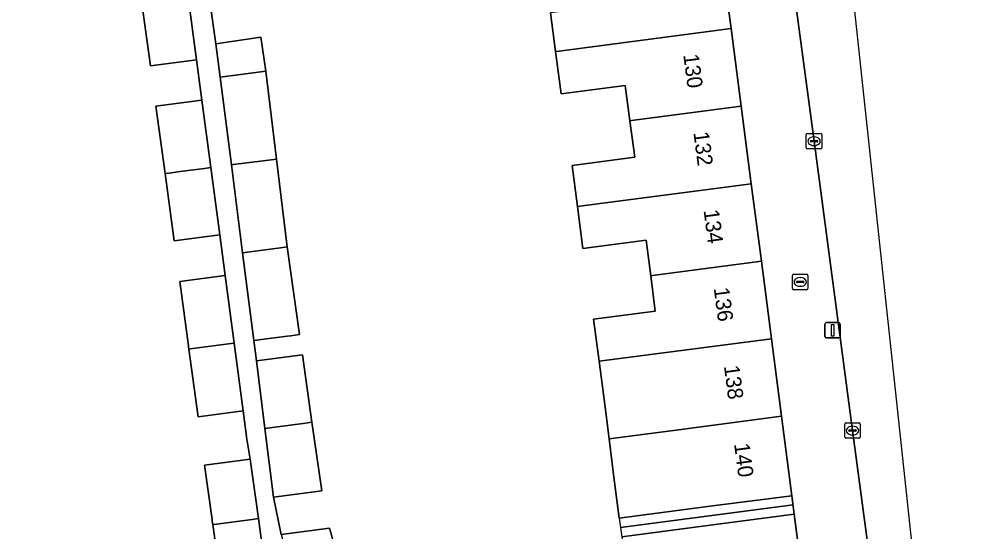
# Model space of a CAD drawing. Extents: x 163147 to 163550, y 380933 to 381639.
# Drawn here: x 163469.1 to 163531.6, y 381022.1 to 381055.2 of the extents above; entities that cross this region are included whole.
import ezdxf

# ---------------------------------------------------------------- set-up
doc = ezdxf.new("R2010")
doc.units = 0
for name, color, linetype in [('IMGEO_Brandkraan', 7, 'Continuous'), ('IMGEO_Erf', 7, 'Continuous'), ('IMGEO_Kolk', 7, 'Continuous'), ('IMGEO_Lichtmast', 7, 'Continuous'), ('IMGEO_Pand', 7, 'Continuous'), ('IMGEO_Pand_nummerreeks', 7, 'Continuous'), ('IMGEO_Pand_overbouw', 7, 'Continuous'), ('IMGEO_Rijbaan_lokaal_open', 7, 'Continuous'), ('IMGEO_Voetpad_open', 7, 'Continuous')]:
    doc.layers.add(name, color=color, linetype=linetype)

msp = doc.modelspace()

# ---------------------------------------------------------------- linework, layer by layer
at = {"layer": 'IMGEO_Brandkraan'}
for p, q in [((163519.208, 381038.748), (163520.06, 381038.748)), ((163519.133, 381037.822), (163519.133, 381038.674)), ((163519.392, 381038.242), (163519.392, 381038.254)), ((163519.83, 381038.205), (163519.432, 381038.205)), ((163519.435, 381038.291), (163519.833, 381038.291)), ((163519.621, 381038.528), (163519.646, 381038.528)), ((163519.876, 381038.254), (163519.876, 381038.242)), ((163520.134, 381038.674), (163520.134, 381037.822)), ((163520.06, 381037.748), (163519.208, 381037.748)), ((163519.644, 381037.968), (163519.619, 381037.968))]:
    msp.add_line(p, q, dxfattribs=at)
for points in [[(163519.208, 381038.748), (163520.06, 381038.748)], [(163519.133, 381037.822), (163519.133, 381038.674)], [(163520.134, 381038.674), (163520.134, 381037.822)], [(163520.06, 381037.748), (163519.208, 381037.748)]]:
    msp.add_lwpolyline(points, dxfattribs=at)
for centre, radius, start, end in [((163519.21, 381038.672), 0.0765, 91.55205, 178.44795), ((163519.21, 381038.672), 0.0765, 91.55205, 178.44795), ((163520.058, 381038.672), 0.0765, 1.55205, 88.44795), ((163520.058, 381038.672), 0.0765, 1.55205, 88.44795), ((163519.432, 381038.251), 0.0403, 85.87752, 175.75265), ((163519.429, 381038.241), 0.0366, 178.93798, 274.71019), ((163519.833, 381038.248), 0.043, 264.86636, 352.45326), ((163519.837, 381038.253), 0.0386, 1.73085, 96.63898), ((163519.21, 381037.824), 0.0765, 181.55205, 268.44795), ((163519.21, 381037.824), 0.0765, 181.55205, 268.44795), ((163520.058, 381037.824), 0.0765, 271.55205, 358.44795), ((163520.058, 381037.824), 0.0765, 271.55205, 358.44795)]:
    msp.add_arc(centre, radius, start, end, dxfattribs=at)
for centre, major_axis, ratio, start_param, end_param in [((163519.62, 381038.248), (-0.387, 0.002), 0.722429, 4.712389, 7.853982), ((163519.645, 381038.248), (-0.39, 0.002), 0.717154, 1.570796, 4.712389)]:
    msp.add_ellipse(centre, major_axis=major_axis, ratio=ratio, start_param=start_param, end_param=end_param, dxfattribs=at)
at = {"layer": 'IMGEO_Erf'}
for points in [[(163483.598, 381029.915), (163480.692, 381029.535), (163480.098, 381033.907), (163480.077, 381034.063), (163480.069, 381034.123), (163479.505, 381038.277), (163482.44, 381038.66), (163482.092, 381041.287), (163479.148, 381040.904), (163478.557, 381045.262), (163477.966, 381049.612), (163480.938, 381050), (163480.591, 381052.617), (163477.611, 381052.228), (163477.017, 381056.601), (163476.995, 381056.76), (163476.986, 381056.826), (163476.539, 381060.118), (163479.544, 381060.526), (163479.238, 381062.834), (163475.944, 381087.585), (163462.994, 381085.891), (163449.567, 381084.29), (163437.58, 381020.705)], [(163481.48, 381056.231), (163481.834, 381053.659), (163484.76, 381054.084), (163485.073, 381051.889), (163485.763, 381046.201), (163486.446, 381040.514), (163487.252, 381034.841), (163486.682, 381034.767), (163486.461, 381034.738), (163484.294, 381034.455), (163484.459, 381033.151), (163487.437, 381033.54), (163488.058, 381029.17), (163488.688, 381024.744), (163485.576, 381024.338), (163486.062, 381021.924), (163489.19, 381022.332), (163489.848, 381019.97)], [(163508.093, 381021.774), (163514.294, 381022.586), (163519.251, 381023.238), (163519.098, 381024.412), (163514.138, 381023.783), (163507.926, 381022.98), (163507.558, 381025.796), (163507.269, 381028.105), (163506.989, 381030.334), (163506.625, 381033.121), (163506.271, 381035.833), (163510.262, 381036.353), (163509.961, 381038.656), (163509.663, 381040.942), (163505.584, 381040.41), (163505.228, 381043.139), (163504.883, 381045.785), (163508.926, 381046.312), (163508.617, 381048.68), (163508.319, 381050.963), (163504.164, 381050.421), (163503.808, 381053.153), (163503.481, 381055.659)], [(163482.111, 381019.085), (163481.639, 381022.556), (163481.611, 381022.766), (163481.593, 381022.894), (163481.117, 381026.401), (163484.052, 381026.784), (163483.841, 381028.082), (163483.598, 381029.915)]]:
    msp.add_lwpolyline(points, dxfattribs=at)
at = {"layer": 'IMGEO_Kolk'}
for p, q in [((163520.024, 381046.928), (163520.024, 381047.78)), ((163520.099, 381047.854), (163520.951, 381047.854)), ((163520.512, 381047.634), (163520.537, 381047.634)), ((163521.025, 381047.78), (163521.025, 381046.928)), ((163520.951, 381046.854), (163520.099, 381046.854)), ((163520.283, 381047.348), (163520.283, 381047.36)), ((163520.721, 381047.311), (163520.323, 381047.311)), ((163520.326, 381047.397), (163520.724, 381047.397)), ((163520.535, 381047.074), (163520.51, 381047.074)), ((163520.767, 381047.36), (163520.767, 381047.348)), ((163522.511, 381028.21), (163522.511, 381029.062)), ((163522.586, 381029.136), (163523.438, 381029.136)), ((163522.999, 381028.916), (163523.024, 381028.916)), ((163523.512, 381029.062), (163523.512, 381028.21)), ((163523.438, 381028.136), (163522.586, 381028.136)), ((163522.77, 381028.63), (163522.77, 381028.642)), ((163523.208, 381028.593), (163522.81, 381028.593)), ((163522.813, 381028.679), (163523.211, 381028.679)), ((163523.022, 381028.356), (163522.997, 381028.356)), ((163523.254, 381028.642), (163523.254, 381028.63))]:
    msp.add_line(p, q, dxfattribs=at)
for points in [[(163520.024, 381046.928), (163520.024, 381047.78)], [(163520.099, 381047.854), (163520.951, 381047.854)], [(163521.025, 381047.78), (163521.025, 381046.928)], [(163520.951, 381046.854), (163520.099, 381046.854)], [(163522.511, 381028.21), (163522.511, 381029.062)], [(163522.586, 381029.136), (163523.438, 381029.136)], [(163523.512, 381029.062), (163523.512, 381028.21)], [(163523.438, 381028.136), (163522.586, 381028.136)]]:
    msp.add_lwpolyline(points, dxfattribs=at)
for centre, radius, start, end in [((163520.101, 381047.778), 0.0765, 91.55205, 178.44795), ((163520.101, 381047.778), 0.0765, 91.55205, 178.44795), ((163520.949, 381047.778), 0.0765, 1.55205, 88.44795), ((163520.949, 381047.778), 0.0765, 1.55205, 88.44795), ((163520.101, 381046.93), 0.0765, 181.55205, 268.44795), ((163520.101, 381046.93), 0.0765, 181.55205, 268.44795), ((163520.323, 381047.357), 0.0403, 85.87752, 175.75265), ((163520.32, 381047.347), 0.0366, 178.93798, 274.71019), ((163520.724, 381047.354), 0.043, 264.86636, 352.45326), ((163520.728, 381047.359), 0.0386, 1.73085, 96.63898), ((163520.949, 381046.93), 0.0765, 271.55205, 358.44795), ((163520.949, 381046.93), 0.0765, 271.55205, 358.44795), ((163522.588, 381029.06), 0.0765, 91.55205, 178.44795), ((163522.588, 381029.06), 0.0765, 91.55205, 178.44795), ((163523.436, 381029.06), 0.0765, 1.55205, 88.44795), ((163523.436, 381029.06), 0.0765, 1.55205, 88.44795), ((163522.588, 381028.212), 0.0765, 181.55205, 268.44795), ((163522.588, 381028.212), 0.0765, 181.55205, 268.44795), ((163522.81, 381028.639), 0.0403, 85.87752, 175.75265), ((163522.807, 381028.629), 0.0366, 178.93798, 274.71019), ((163523.211, 381028.636), 0.043, 264.86636, 352.45326), ((163523.215, 381028.641), 0.0386, 1.73085, 96.63898), ((163523.436, 381028.212), 0.0765, 271.55205, 358.44795), ((163523.436, 381028.212), 0.0765, 271.55205, 358.44795)]:
    msp.add_arc(centre, radius, start, end, dxfattribs=at)
for centre, major_axis, ratio, start_param, end_param in [((163520.511, 381047.354), (-0.387, 0.002), 0.722429, 4.712389, 7.853982), ((163520.536, 381047.354), (-0.39, 0.002), 0.717154, 1.570796, 4.712389), ((163522.998, 381028.636), (-0.387, 0.002), 0.722429, 4.712389, 7.853982), ((163523.023, 381028.636), (-0.39, 0.002), 0.717154, 1.570796, 4.712389)]:
    msp.add_ellipse(centre, major_axis=major_axis, ratio=ratio, start_param=start_param, end_param=end_param, dxfattribs=at)
at = {"layer": 'IMGEO_Lichtmast'}
for p, q in [((163521.33, 381035.628), (163522.12, 381035.628)), ((163522.12, 381035.628), (163521.33, 381035.628)), ((163521.23, 381034.728), (163521.23, 381035.528)), ((163521.23, 381035.528), (163521.23, 381034.728)), ((163522.22, 381035.528), (163522.22, 381034.728)), ((163522.22, 381034.728), (163522.22, 381035.528)), ((163522.12, 381034.628), (163521.33, 381034.628)), ((163521.33, 381034.628), (163522.12, 381034.628))]:
    msp.add_line(p, q, dxfattribs=at)
msp.add_lwpolyline([(163521.65, 381035.503), (163521.8, 381035.503), (163521.8, 381034.753), (163521.65, 381034.753), (163521.65, 381035.503)], dxfattribs=at)
for centre, start, end in [((163521.33, 381035.528), 90, 180), ((163521.33, 381035.528), 90, 180), ((163522.12, 381035.528), 0, 90), ((163522.12, 381035.528), 360, 90), ((163521.33, 381034.728), 180, 270), ((163521.33, 381034.728), 180, 270), ((163522.12, 381034.728), 270, 0), ((163522.12, 381034.728), 270, 0)]:
    msp.add_arc(centre, 0.1, start, end, dxfattribs=at)
at = {"layer": 'IMGEO_Pand'}
for points in [[(163507.243, 381058.7), (163507.57, 381056.192), (163503.481, 381055.659), (163503.808, 381053.153), (163504.041, 381053.183), (163515.156, 381054.634), (163514.551, 381059.274), (163515.108, 381059.347), (163515.059, 381059.721), (163507.394, 381058.72)], [(163480.01, 381057.007), (163479.566, 381056.947), (163477.017, 381056.601), (163477.611, 381052.228), (163480.591, 381052.617)], [(163508.617, 381048.68), (163508.726, 381048.694), (163515.81, 381049.619), (163515.156, 381054.634), (163504.041, 381053.183), (163503.808, 381053.153), (163504.164, 381050.421), (163508.319, 381050.963)], [(163481.834, 381053.659), (163482.13, 381051.505), (163484.263, 381051.783), (163485.073, 381051.889), (163484.76, 381054.084)], [(163485.073, 381051.889), (163484.263, 381051.783), (163482.13, 381051.505), (163482.85, 381045.822), (163482.969, 381045.837), (163484.906, 381046.09), (163485.069, 381046.111), (163485.763, 381046.201)], [(163480.938, 381050), (163477.966, 381049.612), (163478.557, 381045.262), (163478.821, 381045.296), (163479.536, 381045.389), (163481.108, 381045.594), (163481.514, 381045.647)], [(163508.617, 381048.68), (163508.926, 381046.312), (163504.883, 381045.785), (163505.228, 381043.139), (163505.382, 381043.159), (163516.464, 381044.605), (163515.81, 381049.619), (163508.726, 381048.694)], [(163485.763, 381046.201), (163485.069, 381046.111), (163484.906, 381046.09), (163482.969, 381045.837), (163482.85, 381045.822), (163483.574, 381040.138), (163485.52, 381040.392), (163485.68, 381040.413), (163485.876, 381040.439), (163486.446, 381040.514)], [(163481.514, 381045.647), (163481.108, 381045.594), (163479.536, 381045.389), (163478.821, 381045.296), (163478.557, 381045.262), (163479.148, 381040.904), (163482.092, 381041.287)], [(163517.118, 381039.59), (163516.464, 381044.605), (163505.382, 381043.159), (163505.228, 381043.139), (163505.584, 381040.41), (163509.663, 381040.942), (163509.961, 381038.656), (163510.085, 381038.672)], [(163486.446, 381040.514), (163485.876, 381040.439), (163485.68, 381040.413), (163485.52, 381040.392), (163483.574, 381040.138), (163484.294, 381034.455), (163486.461, 381034.738), (163486.682, 381034.767), (163487.252, 381034.841)], [(163517.772, 381034.576), (163517.118, 381039.59), (163510.085, 381038.672), (163509.961, 381038.656), (163510.262, 381036.353), (163506.271, 381035.833), (163506.625, 381033.121)], [(163482.44, 381038.66), (163479.505, 381038.277), (163480.069, 381034.123), (163480.077, 381034.063), (163480.098, 381033.907), (163480.348, 381033.94), (163482.651, 381034.241), (163483.019, 381034.289)], [(163507.269, 381028.105), (163511.439, 381028.649), (163518.426, 381029.561), (163517.772, 381034.576), (163506.625, 381033.121), (163506.989, 381030.334)], [(163483.019, 381034.289), (163482.651, 381034.241), (163480.348, 381033.94), (163480.098, 381033.907), (163480.692, 381029.535), (163483.598, 381029.915)], [(163484.459, 381033.151), (163485.014, 381028.773), (163487.143, 381029.051), (163487.488, 381029.096), (163488.058, 381029.17), (163487.437, 381033.54)], [(163507.269, 381028.105), (163507.558, 381025.796), (163507.926, 381022.98), (163514.138, 381023.783), (163519.098, 381024.412), (163518.426, 381029.561), (163511.439, 381028.649)], [(163488.058, 381029.17), (163487.488, 381029.096), (163487.143, 381029.051), (163485.014, 381028.773), (163485.576, 381024.338), (163488.688, 381024.744)], [(163484.052, 381026.784), (163481.117, 381026.401), (163481.593, 381022.894), (163481.611, 381022.766), (163481.639, 381022.556), (163481.872, 381022.586), (163484.193, 381022.889), (163484.589, 381022.941)], [(163519.917, 381018.122), (163519.251, 381023.238), (163514.294, 381022.586), (163508.093, 381021.774), (163508.464, 381018.926), (163512.577, 381019.462), (163512.872, 381017.203)], [(163484.589, 381022.941), (163484.193, 381022.889), (163481.872, 381022.586), (163481.639, 381022.556), (163482.111, 381019.085), (163482.127, 381018.962), (163482.342, 381018.99), (163484.681, 381019.295), (163485.255, 381019.37), (163484.972, 381020.2)], [(163486.062, 381021.924), (163486.727, 381019.563), (163489.042, 381019.865), (163489.848, 381019.97), (163489.19, 381022.332)]]:
    msp.add_lwpolyline(points, close=True, dxfattribs=at)
at = {"layer": 'IMGEO_Pand_overbouw'}
for points in [[(163507.926, 381022.98), (163508.01, 381022.377), (163519.175, 381023.825), (163519.098, 381024.412), (163514.138, 381023.783)], [(163519.251, 381023.238), (163519.175, 381023.825), (163508.01, 381022.377), (163508.093, 381021.774), (163514.294, 381022.586)]]:
    msp.add_lwpolyline(points, close=True, dxfattribs=at)
at = {"layer": 'IMGEO_Rijbaan_lokaal_open'}
msp.add_lwpolyline([(163531.562, 380986.655), (163528.303, 381007.967), (163519.851, 381086.738), (163517.56, 381086.401), (163515.38, 381086.08), (163515.628, 381083.882), (163517.691, 381068.556), (163520.526, 381047.354), (163523.013, 381028.635), (163525.88, 381007.238), (163526.859, 381000), (163528.841, 380985.339)], close=True, dxfattribs=at)
at = {"layer": 'IMGEO_Voetpad_open'}
for points in [[(163511.11, 381092.135), (163511.896, 381086.04), (163512.961, 381077.779), (163513.791, 381071.345), (163513.978, 381069.894), (163514.629, 381064.847), (163514.394, 381064.816), (163515.059, 381059.721), (163515.108, 381059.347), (163514.551, 381059.274), (163515.156, 381054.634), (163515.81, 381049.619), (163516.464, 381044.605), (163517.118, 381039.59), (163517.772, 381034.576), (163518.426, 381029.561), (163519.098, 381024.412), (163519.251, 381023.238), (163519.917, 381018.122)], [(163529.362, 380981.369), (163528.841, 380985.339), (163526.859, 381000), (163525.88, 381007.238), (163523.013, 381028.635), (163520.526, 381047.354), (163517.691, 381068.556), (163515.628, 381083.882), (163515.38, 381086.08), (163514.495, 381091.686)], [(163480.01, 381057.007), (163480.591, 381052.617), (163480.938, 381050), (163481.514, 381045.647), (163482.092, 381041.287), (163482.44, 381038.66), (163483.019, 381034.289), (163483.598, 381029.915), (163483.841, 381028.082), (163484.052, 381026.784), (163484.589, 381022.941), (163484.972, 381020.2)], [(163486.062, 381021.924), (163485.576, 381024.338), (163485.014, 381028.773), (163484.459, 381033.151), (163484.294, 381034.455), (163483.574, 381040.138), (163482.85, 381045.822), (163482.13, 381051.505), (163481.834, 381053.659), (163481.48, 381056.231)]]:
    msp.add_lwpolyline(points, dxfattribs=at)

# ---------------------------------------------------------------- texts
at = {"layer": 'IMGEO_Pand_nummerreeks'}
for s, p in [('130', (163512.068, 381052.945)), ('132', (163512.724, 381047.918)), ('134', (163513.38, 381042.882)), ('136', (163514.037, 381037.848)), ('138', (163514.695, 381032.811)), ('140', (163515.351, 381027.777))]:
    msp.add_text(s, height=1, rotation=277.43105, dxfattribs=at).set_placement(p)

doc.saveas('drawing.dxf')
